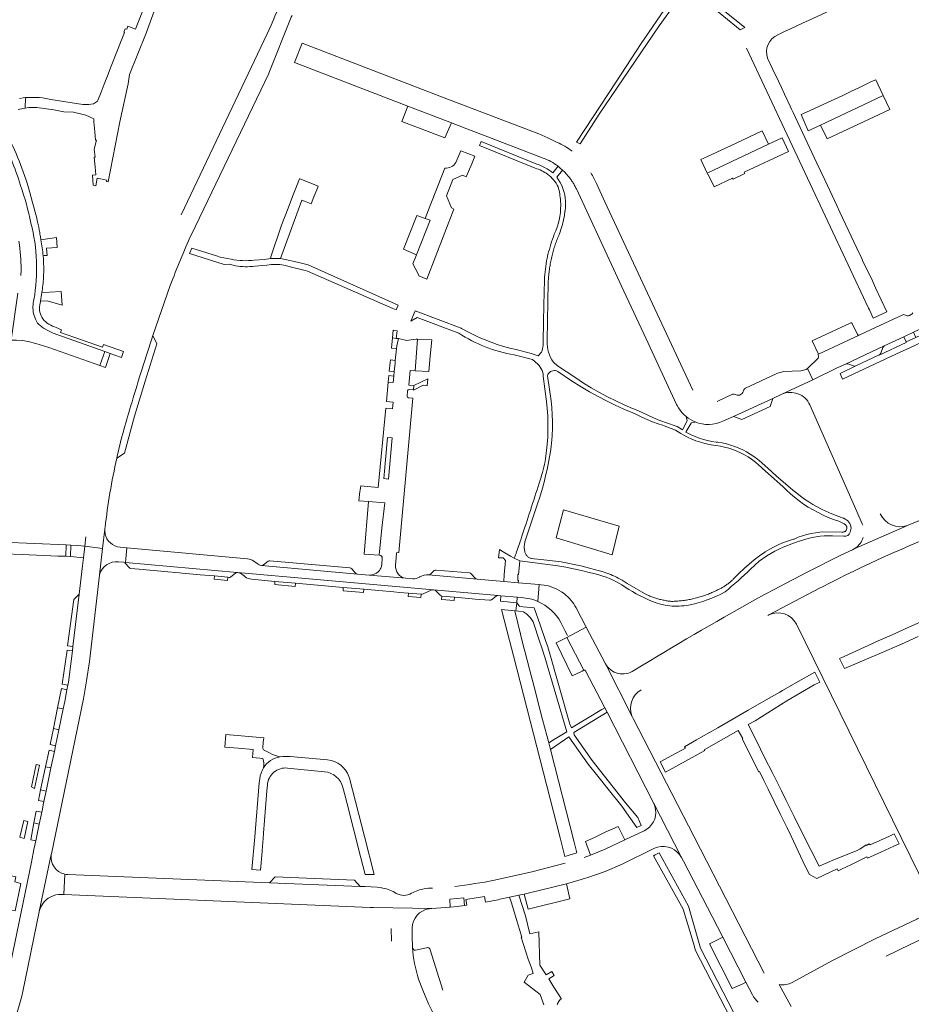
# Model space of a CAD drawing. Header units: metres. Extents: x 166325 to 190320, y 381923 to 404576.
# Tile 773 of 1056: x 175302 to 175604, y 396943 to 397277. Entities that reach past the tile are written whole.
import ezdxf

# ---------------------------------------------------------------- set-up
doc = ezdxf.new("R2010")
doc.units = ezdxf.units.M
for name, color, linetype, lineweight in [('B-WE-VH-VERHARDING_ASFALT-GV', 8, 'Continuous', 18), ('B-WE-VH-VERHARDING_BETONSTRAATSTEEN-GV', 8, 'Continuous', 18), ('B-WE-VH-VERHARDING_GESLOTEN-GV', 8, 'Continuous', 18), ('B-WE-VH-VERHARDING_STRAATBAKSTEEN-GV', 8, 'Continuous', 18)]:
    doc.layers.add(name, color=color, linetype=linetype, lineweight=lineweight)

msp = doc.modelspace()

# ---------------------------------------------------------------- linework, layer by layer
at = {"layer": 'B-WE-VH-VERHARDING_ASFALT-GV', "flags": 128}
for points in [[(175343.128, 397279.607), (175340.84, 397273.823), (175338.315, 397274.822), (175337.98, 397273.809), (175337.373, 397273.935), (175336.91, 397272.746), (175337.138, 397272.657), (175335.833, 397269.329), (175334.81, 397266.72), (175332.67, 397261.262), (175331.373, 397257.953), (175330.275, 397255.152), (175329.223, 397252.473), (175328.014, 397249.386), (175326.614, 397248.449), (175325.089, 397248.248), (175323.037, 397248.264), (175312.195, 397250.021), (175309.304, 397250.539), (175308.254, 397250.623), (175306.455, 397250.687), (175304.655, 397250.67), (175303.637, 397250.625), (175303.508, 397247.088), (175304.674, 397247.226), (175305.846, 397247.284), (175307.02, 397247.263), (175307.436, 397247.236), (175313.152, 397246.46), (175316.552, 397245.841), (175319.825, 397245.624), (175324.015, 397244.635), (175326.759, 397243.385), (175326.802, 397242.397), (175327.078, 397239.048), (175327.314, 397236.18), (175327.7, 397236.231), (175326.909, 397233.121), (175327.189, 397230.413), (175326.863, 397230.396), (175327.15, 397227.169), (175327.394, 397224.423), (175326.342, 397224.33), (175326.555, 397220.911), (175327.392, 397220.748), (175327.899, 397223.289), (175331.148, 397222.641), (175331.048, 397222.14), (175331.57, 397222.108), (175335.512, 397242.389), (175338.339, 397255.253), (175338.883, 397258.396), (175344.483, 397272.42), (175347.243, 397279.927)], [(175483.743, 397235.427), (175480.664, 397236.952), (175477.536, 397238.376), (175446.994, 397249.92), (175397.309, 397269.05), (175394.806, 397262.546), (175433.181, 397247.759), (175447.938, 397242.085), (175453.217, 397240.055), (175458.813, 397237.903), (175479.052, 397230.121)], [(175578.721, 397158.98), (175581.551, 397160.307), (175594.634, 397166.414), (175601.269, 397169.515), (175604.551, 397171.049), (175640.887, 397188.029), (175644.255, 397189.602), (175706.155, 397218.528), (175710.156, 397220.347), (175710.514, 397220.515), (175711.852, 397220.949), (175728.268, 397228.699), (175731.537, 397230.234), (175763.032, 397245.015), (175775.401, 397250.82)], [(175484.067, 397227.369), (175484.827, 397226.747), (175485.539, 397226.07), (175485.781, 397225.846)], [(175490.276, 397219.663), (175498.659, 397201.561), (175499.988, 397198.692), (175506.365, 397185.011), (175513.898, 397168.85), (175524.258, 397146.625), (175524.431, 397146.272), (175524.908, 397145.423), (175525.453, 397144.615), (175526.063, 397143.856), (175526.732, 397143.149), (175527.458, 397142.499)], [(175529.784, 397151.404), (175499.956, 397215.242), (175497.062, 397221.519)], [(175302.124, 397192.255), (175302.043, 397190.312)], [(175301.045, 397184.298), (175298.744, 397168.374), (175300.587, 397168.387), (175302.53, 397168.229), (175304.459, 397167.944), (175307.144, 397167.205), (175311.449, 397165.866), (175328.826, 397159.785), (175330.472, 397164.556), (175312.98, 397170.781), (175311.129, 397171.643), (175309.672, 397172.474), (175307.987, 397173.801)], [(175306.979, 397175.505), (175306.287, 397177.44)], [(175600.875, 397177.004), (175590.241, 397172.013), (175586.142, 397170.089), (175572.342, 397163.659), (175572.097, 397163.544), (175572.3, 397163.073)], [(175602.438, 397176.681), (175601.472, 397177.006)], [(175603.797, 397177.06), (175603.191, 397176.76)], [(175572.242, 397162.303), (175568.671, 397158.787), (175570.454, 397154.909), (175578.721, 397158.98)], [(175539.949, 397140.879), (175543.531, 397142.527), (175556.825, 397148.642), (175559.871, 397150.044), (175570.454, 397154.909), (175568.671, 397158.787), (175568.178, 397158.499)], [(175557.99, 397156.985), (175547.568, 397152.126)], [(175578.721, 397158.98), (175570.454, 397154.909), (175559.871, 397150.044)], [(175566.371, 397158.007), (175560.443, 397157.722)], [(175543.218, 397150.088), (175537.996, 397147.646)], [(175544.763, 397149.737), (175543.806, 397150.074)], [(175546.163, 397150.06), (175545.528, 397149.799)], [(175547.042, 397151.564), (175546.7, 397150.64)], [(175569.4, 397146.432), (175585.334, 397110.281), (175587.16, 397106.138), (175587.258, 397105.904), (175587.347, 397105.667)], [(175602.748, 397105.64), (175602.457, 397105.535), (175584.413, 397097.646), (175583.873, 397097.362), (175579.644, 397095.378), (175568.552, 397089.735), (175558.973, 397084.727), (175557.523, 397083.969), (175554.079, 397082.137), (175550.765, 397080.36)], [(175584.413, 397097.646), (175602.457, 397105.535)], [(175555.16, 397075.047), (175555.532, 397075.243), (175572.94, 397084.426), (175573.658, 397084.805)], [(175572.94, 397084.426), (175555.532, 397075.243)], [(175509.55, 397040.084), (175509.276, 397040.626), (175500.127, 397058.711), (175493.553, 397071.108), (175487.059, 397067.621), (175492.789, 397056.574)], [(175564.847, 397072.104), (175609.263, 396981.614)], [(175493.418, 397056.327), (175499.942, 397043.755), (175500.727, 397042.242), (175516.466, 397011.525), (175525.957, 396992.975), (175526.618, 396991.758), (175536.267, 396972.986), (175539.868, 396965.98), (175547.745, 396950.719), (175549.947, 396946.453)], [(175500.127, 397058.711), (175509.276, 397040.626), (175509.105, 397041.034)], [(175553.9, 396953.83), (175530.256, 396999.994), (175509.55, 397040.084)], [(175525.957, 396992.975), (175516.466, 397011.525)], [(175513.247, 397002.086), (175506.691, 396998.996), (175500.047, 396995.845), (175497.58, 396994.786), (175495.08, 396993.806), (175492.949, 396993.044)], [(175464.346, 396978.844), (175467.628, 396979.548), (175470.754, 396980.217), (175472.537, 396980.599), (175474.442, 396981.008), (175486.918, 396984.121), (175490.776, 396985.229), (175493.384, 396986.036), (175494.196, 396986.287), (175497.127, 396987.242), (175500.045, 396988.237), (175505.792, 396990.767), (175516.366, 396996.008), (175517.306, 396996.394), (175517.759, 396996.528)], [(175595.246, 396959.572), (175603.445, 396963.504), (175611.698, 396967.324), (175629.543, 396975.183), (175643.054, 396980.865), (175643.951, 396981.196), (175662.903, 396988.185), (175667.805, 396989.811), (175672.879, 396991.495), (175690.985, 396997.295)], [(175486.438, 396991.109), (175475.156, 396988.182), (175462.566, 396985.316)], [(175416.989, 396983.225), (175386.313, 396984.431), (175317.898, 396987.238), (175317.397, 396987.28), (175316.902, 396987.365), (175316.542, 396980.462), (175420.391, 396976.107), (175421.526, 396976.059), (175441.313, 396975.759), (175442.934, 396975.835), (175447.299, 396976.186), (175447.538, 396976.209), (175447.391, 396978.944), (175452.152, 396979.404), (175452.407, 396976.763), (175453.106, 396976.866), (175452.8, 396978.743), (175459.15, 396979.778), (175459.461, 396977.871)], [(175424.735, 396982.657), (175423.796, 396982.825), (175422.721, 396982.953), (175418.754, 396983.156), (175416.989, 396983.225)], [(175459.15, 396979.778), (175452.8, 396978.743), (175453.106, 396976.866)], [(175459.461, 396977.871), (175459.15, 396979.778)], [(175625.071, 396980.642), (175624.703, 396980.481), (175606.328, 396972.461), (175605.77, 396972.192), (175605.701, 396972.159), (175591.566, 396965.406), (175576.867, 396957.966), (175563.464, 396950.683)], [(175440.368, 396975.657), (175441.313, 396975.759), (175421.526, 396976.059)], [(175427.52, 396968.979), (175427.619, 396964.635)], [(175434.7, 396962.5), (175434.662, 396966.515), (175434.666, 396968.085), (175434.683, 396969.087)], [(175447.522, 396928.544), (175441.303, 396941.146), (175440.636, 396942.535), (175440.159, 396943.444), (175438.259, 396948.065), (175436.787, 396951.747)], [(175563.064, 396942.476), (175558.964, 396949.93)]]:
    msp.add_lwpolyline(points, dxfattribs=at)
at = {"layer": 'B-WE-VH-VERHARDING_ASFALT-GV'}
for points in [[(175488.841, 397232.513, 0.0506527), (175483.743, 397235.427)], [(175479.052, 397230.121, -0.0698694), (175484.067, 397227.369)], [(175485.781, 397225.846, -0.0165563), (175486.686, 397224.939)], [(175486.686, 397224.939, -0.0154949), (175487.533, 397223.978)], [(175487.533, 397223.978, -0.0156059), (175488.319, 397222.966)], [(175488.319, 397222.966, -0.0162294), (175489.04, 397221.906)], [(175497.062, 397221.519, 0.0433297), (175495.171, 397225.097)], [(175489.04, 397221.906, -0.0153972), (175489.693, 397220.804)], [(175489.693, 397220.804, -0.0150106), (175490.276, 397219.663)], [(175306.44, 397182.145, 0.104891), (175305.441, 397208.105)], [(175301.344, 397201.901, -0.0306868), (175302.124, 397192.255)], [(175306.287, 397177.44, -0.1077612), (175306.44, 397182.145)], [(175601.472, 397177.006, 0.1742082), (175600.875, 397177.004)], [(175603.191, 397176.76, -0.1712413), (175602.438, 397176.681)], [(175604.345, 397177.606, -0.1937837), (175603.797, 397177.06)], [(175307.987, 397173.801, -0.0973671), (175306.979, 397175.505)], [(175572.3, 397163.073, -0.283076), (175572.242, 397162.303)], [(175560.443, 397157.722, 0.0632363), (175557.99, 397156.985)], [(175568.178, 397158.499, -0.0586802), (175566.371, 397158.007)], [(175543.806, 397150.074, 0.1700527), (175543.218, 397150.088)], [(175545.528, 397149.799, -0.1593839), (175544.763, 397149.737)], [(175546.7, 397150.64, -0.2085955), (175546.163, 397150.06)], [(175547.568, 397152.126, 0.1893135), (175547.042, 397151.564)], [(175559.871, 397150.044, -0.4166284), (175569.4, 397146.432)], [(175527.458, 397142.499, 0.0761936), (175530.564, 397140.654)], [(175530.564, 397140.654, 0.2057557), (175539.949, 397140.879)], [(175652.431, 397124.533, 0.0175782), (175602.748, 397105.64)], [(175602.457, 397105.535, -0.3841295), (175593.291, 397109.482)], [(175573.658, 397084.805, -0.0278231), (175617.086, 397104.333)], [(175586.45, 397099.501, -0.1027665), (175584.413, 397097.646)], [(175587.439, 397101.479, -0.0825076), (175586.45, 397099.501)], [(175550.765, 397080.36, 0.0104428), (175509.787, 397056.408)], [(175555.532, 397075.243, -0.4106293), (175564.847, 397072.104)], [(175492.789, 397056.574, -0.4086281), (175493.418, 397056.327)], [(175509.787, 397056.408, -0.4390484), (175500.127, 397058.711)], [(175509.105, 397041.034, -0.3658208), (175512.191, 397049.869)], [(175517.154, 397009.338, -0.3277369), (175513.247, 397002.086)], [(175516.466, 397011.525, -0.0740789), (175517.154, 397009.338)], [(175517.759, 396996.528, -0.3445806), (175525.957, 396992.975)], [(175429.241, 396980.864, 0.0823632), (175424.735, 396982.657)], [(175441.576, 396982.671, 0.0442491), (175438.751, 396982.378)], [(175462.566, 396985.316, -0.0164015), (175449.147, 396983.218)], [(175434.45, 396980.926, -0.2752926), (175429.241, 396980.864)], [(175438.751, 396982.378, 0.087426), (175434.45, 396980.926)], [(175459.461, 396977.871, 0.0088195), (175464.346, 396978.844)], [(175434.683, 396969.087, -0.3682525), (175440.368, 396975.657)], [(175563.464, 396950.683, -0.1708643), (175558.964, 396949.93)], [(175549.947, 396946.453, 0.0796052), (175551.927, 396943.987)]]:
    msp.add_lwpolyline(points, format="xyb", dxfattribs=at)
at = {"layer": 'B-WE-VH-VERHARDING_BETONSTRAATSTEEN-GV', "flags": 128}
for points in [[(175594.276, 397251.286), (175591.733, 397256.593), (175590.323, 397256.021), (175586.003, 397253.948), (175583.539, 397252.766), (175580.417, 397251.251), (175574.178, 397248.407), (175569.532, 397246.268), (175568.236, 397245.671), (175566.419, 397244.835), (175568.849, 397239.314), (175573.052, 397241.293)], [(175596.494, 397246.576), (175594.276, 397251.286), (175573.052, 397241.293), (175575.244, 397236.621)], [(175445.719, 397236.934), (175447.938, 397242.085), (175433.181, 397247.759), (175431.17, 397242.529)], [(175555.37, 397234.83), (175553.304, 397239.322), (175544.456, 397235.188), (175534.449, 397230.513), (175532.486, 397229.596), (175534.645, 397225.028)], [(175562.188, 397232.338), (175560.011, 397236.964), (175555.37, 397234.83), (175534.645, 397225.028), (175534.875, 397224.542), (175534.997, 397224.598), (175535.002, 397224.586), (175536.96, 397220.395), (175543.234, 397223.354), (175543.399, 397223), (175547.387, 397224.867), (175547.181, 397225.324)], [(175402.331, 397219.335), (175402.803, 397220.574), (175402.03, 397220.93), (175396.525, 397223.083), (175396.41, 397223.128), (175395.403, 397220.516), (175394.088, 397217.102), (175392.565, 397213.147), (175390.352, 397207.404), (175386.744, 397196.617), (175386.575, 397196.111), (175389.969, 397196.082), (175397.252, 397215.868), (175398.102, 397215.52), (175400.359, 397214.595), (175401.335, 397216.942)], [(175439.017, 397209.642), (175436.205, 397210.663), (175431.717, 397199.197), (175436.08, 397197.363), (175440.682, 397209.038)], [(175605.36, 397169.307), (175604.551, 397171.049), (175601.269, 397169.515), (175602.08, 397167.782)], [(175440.774, 397163.015), (175441.324, 397168.48), (175436.463, 397168.68), (175435.633, 397158.017), (175440.251, 397157.815)], [(175555.913, 397145.917), (175556.825, 397148.642), (175543.531, 397142.527), (175546.342, 397141.526)], [(175424.351, 397104.626), (175425.32, 397113.246), (175419.885, 397113.722), (175418.337, 397095.802), (175423.472, 397095.49)], [(175386.445, 397093.623), (175386.124, 397093.602), (175385.801, 397093.441), (175384.205, 397092.269), (175383.92, 397092.077), (175383.594, 397092.031), (175416.126, 397089.065), (175415.714, 397089.174), (175415.441, 397089.388), (175414.144, 397090.902), (175413.862, 397091.121), (175413.532, 397091.213)], [(175454.637, 397089.228), (175454.352, 397089.45), (175454.04, 397089.542), (175442.763, 397090.373), (175442.581, 397090.446), (175442.381, 397090.461), (175442.068, 397090.326), (175440.942, 397089.177), (175440.618, 397088.948), (175440.217, 397088.864), (175456.664, 397087.422), (175456.27, 397087.516), (175455.987, 397087.756)], [(175372.129, 397088.001), (175367.602, 397088.453), (175367.506, 397087.336), (175372.022, 397086.953)], [(175395.042, 397086.02), (175388.108, 397086.632), (175388.077, 397085.53), (175394.971, 397084.935)], [(175418.221, 397083.974), (175411.296, 397084.594), (175411.198, 397083.449), (175418.099, 397082.847)], [(175437.698, 397082.248), (175433.398, 397082.628), (175433.302, 397081.521), (175437.617, 397081.131)], [(175449.003, 397081.256), (175444.731, 397081.622), (175444.617, 397080.517), (175448.918, 397080.139)], [(175470.271, 397081.252), (175464.725, 397081.746), (175464.543, 397079.907), (175470.057, 397079.388)], [(175487.059, 397067.621), (175483.492, 397065.749), (175488.867, 397054.548), (175492.21, 397056.215), (175492.789, 397056.574)], [(175506.691, 396998.996), (175505.828, 397000.813), (175504.499, 397003.551), (175500.09, 397001.576), (175496.865, 397000.073), (175495.184, 396999.289), (175493.365, 396998.441), (175495.08, 396993.806), (175497.58, 396994.786), (175500.047, 396995.845)], [(175415.074, 396985.321), (175401.564, 396985.91), (175388.189, 396986.449), (175386.313, 396984.431), (175416.989, 396983.225)], [(175486.918, 396984.121), (175474.442, 396981.008), (175472.537, 396980.599), (175473.944, 396975.538), (175488.029, 396978.966)], [(175447.391, 396978.944), (175447.538, 396976.209), (175449.834, 396976.427), (175452.407, 396976.763), (175452.152, 396979.404)], [(175539.868, 396965.98), (175535.396, 396963.776), (175543.086, 396948.614), (175546.675, 396950.236), (175547.745, 396950.719)]]:
    msp.add_lwpolyline(points, close=True, dxfattribs=at)
for points in [[(175301.145, 397246.553), (175302.28, 397246.853), (175303.432, 397247.076), (175303.508, 397247.088), (175303.637, 397250.625), (175302.809, 397250.518), (175301.502, 397250.284)], [(175310.756, 397199.551), (175314.299, 397199.778), (175314.084, 397203.151), (175308.794, 397202.448)], [(175309.575, 397197.02), (175309.915, 397197.043), (175310.913, 397197.106), (175310.756, 397199.551)], [(175308.675, 397181.64), (175310.882, 397181.669), (175315.97, 397180.291), (175315.679, 397184.92), (175311.687, 397184.669), (175309.159, 397184.543)], [(175308.4, 397180.349), (175308.526, 397180.938)], [(175308.526, 397180.938), (175308.654, 397181.54), (175308.675, 397181.64)], [(175307.987, 397173.801), (175309.672, 397172.474), (175311.129, 397171.643), (175312.98, 397170.781), (175330.472, 397164.556), (175332.332, 397163.894), (175336.097, 397162.554), (175336.763, 397164.598), (175329.984, 397166.959), (175329.636, 397165.985), (175315.485, 397170.962), (175315.833, 397171.937), (175314.024, 397172.639)], [(175583.116, 397174.206), (175570.156, 397168.156), (175572.342, 397163.659), (175586.142, 397170.089)], [(175585.526, 397170.349), (175583.791, 397173.988)], [(175344.117, 397154.546), (175348.111, 397167.127), (175346.76, 397169.918)], [(175594.634, 397166.414), (175581.551, 397160.307)], [(175584.958, 397159.734), (175592.891, 397163.428)], [(175593.43, 397163.99), (175594.123, 397165.856)], [(175582.262, 397160.338), (175584.179, 397159.671)], [(175334.514, 397128.419), (175337.09, 397130.082), (175340.56, 397142.667), (175344.117, 397154.546)], [(175378.804, 397094.289), (175337.961, 397097.998), (175337.507, 397093.042), (175375.352, 397089.63), (175375.456, 397089.621), (175441.89, 397083.788), (175463.79, 397081.838), (175464.725, 397081.746), (175470.271, 397081.252), (175471.663, 397081.127)], [(175337.507, 397093.042), (175336.895, 397093.097), (175337.212, 397092.999), (175337.411, 397092.822), (175338.708, 397091.308), (175338.959, 397091.086), (175339.258, 397090.997), (175343.422, 397090.623), (175344.454, 397090.528), (175349.459, 397090.089), (175350.485, 397089.989), (175355.745, 397089.525), (175356.705, 397089.429), (175361.709, 397088.977), (175362.747, 397088.886), (175367.602, 397088.453), (175372.129, 397088.001), (175372.521, 397087.903), (175372.88, 397087.97), (175373.148, 397088.182), (175374.724, 397089.411)], [(175375.352, 397089.63), (175337.507, 397093.042)], [(175382.057, 397092.667), (175380.932, 397093.483)], [(175441.89, 397083.788), (175375.456, 397089.621)], [(175434.864, 397087.448), (175432.473, 397087.666), (175420.093, 397088.744), (175416.126, 397089.065), (175383.594, 397092.031)], [(175376.899, 397089.052), (175377.689, 397088.456), (175378.068, 397088.18)], [(175380.164, 397087.331), (175388.108, 397086.632), (175395.042, 397086.02), (175411.296, 397084.594), (175418.221, 397083.974), (175428.46, 397083.077), (175430.372, 397082.895), (175433.398, 397082.628), (175437.698, 397082.248), (175438.025, 397082.27), (175438.381, 397082.37), (175441.109, 397083.588)], [(175437.287, 397088.171), (175437.072, 397088.044)], [(175456.664, 397087.422), (175440.217, 397088.864)], [(175477.18, 397079.832), (175477.688, 397085.524), (175470.583, 397086.168), (175465.654, 397086.612), (175456.664, 397087.422)], [(175442.58, 397083.501), (175444.165, 397081.904), (175444.437, 397081.715), (175444.731, 397081.622), (175449.003, 397081.256), (175454.918, 397080.728), (175455.961, 397080.638), (175460.867, 397080.204), (175461.212, 397080.229), (175461.51, 397080.392), (175463.048, 397081.6), (175463.383, 397081.795), (175463.79, 397081.838), (175441.89, 397083.788)], [(175478.409, 397085.459), (175477.688, 397085.524), (175477.18, 397079.832)], [(175487.059, 397067.621), (175493.553, 397071.108), (175490.177, 397077.642)], [(175484.985, 397072.711), (175486.408, 397069.939), (175487.267, 397068.268)], [(175384.031, 397030.208), (175384.191, 397032.139), (175384.312, 397033.596), (175371.506, 397034.715), (175371.175, 397030.406), (175375.658, 397030.038), (175380.696, 397029.624), (175380.471, 397026.905), (175383.012, 397026.695), (175384.059, 397026.608)], [(175386.23, 397028.495), (175384.483, 397029.41)], [(175405.983, 397026.111), (175393.283, 397027.221)], [(175392.428, 397023.357), (175404.946, 397022.106)], [(175382.968, 397019.716), (175382.787, 397018.337), (175381.275, 397000.018), (175380.328, 396989.007), (175383.285, 396988.753), (175383.771, 396995.066), (175383.797, 396995.398), (175384.122, 396999.487), (175384.266, 397001.299)], [(175411.18, 397016.739), (175411.898, 397013.918), (175412.274, 397012.44), (175412.581, 397011.233), (175417.138, 396993.325), (175418.686, 396987.245), (175421.787, 396987.266), (175418.525, 397000.094), (175413.339, 397019.903), (175413.159, 397020.5)], [(175384.266, 397001.299), (175385.285, 397014.13), (175385.401, 397015.568), (175385.565, 397017.617)], [(175483.817, 396943.196), (175483.857, 396943.3), (175483.9, 396943.404), (175483.944, 396943.507), (175483.991, 396943.609), (175484.04, 396943.71), (175484.091, 396943.81), (175484.144, 396943.908), (175484.199, 396944.006), (175484.257, 396944.102), (175484.316, 396944.197), (175484.377, 396944.291), (175484.441, 396944.384), (175484.506, 396944.475), (175484.573, 396944.564), (175484.643, 396944.653), (175484.714, 396944.739), (175485.096, 396945.149), (175485.083, 396945.173), (175484.363, 396946.469), (175482.685, 396949.116), (175480.952, 396951.851), (175482.79, 396953.016), (175481.928, 396954.4), (175480.051, 396953.195), (175477.877, 396956.579), (175477.552, 396967.852), (175474.513, 396967.099), (175472.989, 396973.303), (175470.754, 396980.217), (175467.628, 396979.548), (175468.248, 396977.698), (175469.89, 396972.351), (175471.821, 396966.061), (175471.617, 396965.998), (175473.924, 396958.609), (175475.04, 396955.575), (175475.633, 396953.643), (175473.897, 396953.092), (175472.549, 396950.743), (175478.036, 396946.562), (175479.273, 396943.077)], [(175439.539, 396962.438), (175435.793, 396961.593)], [(175445.044, 396948.034), (175440.76, 396961.743)], [(175436.787, 396951.747), (175438.259, 396948.065), (175440.159, 396943.444)]]:
    msp.add_lwpolyline(points, dxfattribs=at)
at = {"layer": 'B-WE-VH-VERHARDING_BETONSTRAATSTEEN-GV'}
for points in [[(175304.115, 397221.653, 0.046714), (175295.755, 397241.266)], [(175294.97, 397237.918, -0.0410031), (175301.918, 397220.845)], [(175301.918, 397220.845, -0.0333691), (175305.441, 397208.105)], [(175307.69, 397208.514, 0.0163731), (175304.115, 397221.653)], [(175308.396, 397204.895, 0.0095877), (175307.69, 397208.514)], [(175308.574, 397203.852, 0.0038855), (175308.396, 397204.895)], [(175308.794, 397202.448, 0.0029713), (175308.574, 397203.852)], [(175308.794, 397202.448, -0.0274648), (175309.575, 397197.02)], [(175309.683, 397189.609, 0.0369701), (175309.575, 397197.02)], [(175309.462, 397186.986, 0.0103167), (175309.683, 397189.609)], [(175309.159, 397184.543, 0.009422), (175309.462, 397186.986)], [(175308.675, 397181.64, 0.0116747), (175309.159, 397184.543)], [(175309.487, 397175.599, -0.1939514), (175308.4, 397180.349)], [(175314.024, 397172.639, -0.1441806), (175309.487, 397175.599)], [(175583.791, 397173.988, 0.4293443), (175583.116, 397174.206)], [(175586.142, 397170.089, -0.3955305), (175585.526, 397170.349)], [(175594.123, 397165.856, -0.1674106), (175594.634, 397166.414)], [(175592.891, 397163.428, 0.2116283), (175593.43, 397163.99)], [(175581.551, 397160.307, -0.1898195), (175582.262, 397160.338)], [(175584.179, 397159.671, 0.1860613), (175584.958, 397159.734)], [(175380.932, 397093.483, 0.1363031), (175378.804, 397094.289)], [(175374.724, 397089.411, -0.1668925), (175375.352, 397089.63)], [(175375.456, 397089.621, -0.1270178), (175376.899, 397089.052)], [(175383.594, 397092.031, -0.1614405), (175382.057, 397092.667)], [(175378.068, 397088.18, 0.1408286), (175380.164, 397087.331)], [(175437.072, 397088.044, -0.1495618), (175434.864, 397087.448)], [(175440.217, 397088.864, 0.1245482), (175437.287, 397088.171)], [(175441.109, 397083.588, -0.1615575), (175441.89, 397083.788)], [(175441.89, 397083.788, -0.1463716), (175442.58, 397083.501)], [(175485.291, 397083.052, 0.1256659), (175478.409, 397085.459)], [(175486.249, 397082.359, 0.0199598), (175485.291, 397083.052)], [(175471.663, 397081.127, -0.0883003), (175477.18, 397079.832)], [(175477.18, 397079.832, -0.1680261), (175484.985, 397072.711)], [(175490.177, 397077.642, 0.1051479), (175486.249, 397082.359)], [(175384.483, 397029.41, -0.305654), (175384.031, 397030.208)], [(175384.059, 397026.608, -0.1508251), (175384.196, 397023.379)], [(175389.912, 397027.183, 0.2025368), (175384.196, 397023.379)], [(175389.912, 397027.183, -0.0603702), (175386.23, 397028.495)], [(175393.283, 397027.221, 0.0658575), (175389.912, 397027.183)], [(175413.159, 397020.5, 0.2966367), (175405.983, 397026.111)], [(175384.196, 397023.379, 0.0884834), (175382.968, 397019.716)], [(175385.565, 397017.617, -0.4204613), (175392.428, 397023.357)], [(175404.946, 397022.106, -0.3152295), (175411.18, 397016.739)], [(175435.793, 396961.593, -0.4120632), (175434.7, 396962.5)], [(175434.7, 396962.5, 0.0503115), (175436.787, 396951.747)], [(175440.76, 396961.743, 0.416616), (175439.539, 396962.438)]]:
    msp.add_lwpolyline(points, format="xyb", dxfattribs=at)
at = {"layer": 'B-WE-VH-VERHARDING_GESLOTEN-GV', "flags": 128}
for points in [[(175504.732, 397105.334), (175485.959, 397110.88), (175483.467, 397101.404), (175502.409, 397095.582)], [(175577.781, 396992.363), (175572.537, 396990.034), (175569.846, 396995.412), (175566.96, 397001.179), (175564.067, 397006.961), (175561.384, 397012.322), (175559.757, 397015.573), (175556.817, 397021.449), (175554.056, 397026.967), (175551.277, 397032.52), (175548.468, 397038.133), (175550.92, 397039.36), (175561.561, 397046.167), (175570.922, 397051.534), (175572.797, 397052.463), (175571.146, 397055.832), (175564.666, 397052.189), (175560.196, 397049.63), (175559.285, 397049.108), (175553.822, 397045.976), (175548.483, 397042.915), (175543.075, 397039.815), (175538.19, 397037.015), (175532.616, 397033.819), (175531.034, 397032.912), (175526.894, 397030.565), (175527.223, 397030.119), (175522.652, 397027.645), (175518.68, 397025.443), (175520.492, 397021.913), (175521.766, 397022.623), (175533.77, 397029.241), (175533.627, 397029.52), (175545.155, 397036.096), (175546.723, 397033.326), (175546.515, 397033.207), (175552.157, 397022.117), (175552.343, 397022.207), (175553.837, 397019.115), (175555.264, 397016.16), (175559.369, 397007.787), (175561.699, 397003.087), (175563.1, 397000.262), (175567.868, 396990.076), (175569.325, 396987.22), (175571.832, 396985.957), (175578.629, 396989.136), (175579.002, 396988.451), (175580.373, 396989.134), (175583.253, 396990.569), (175588.778, 396993.302), (175588.999, 396992.819), (175593.453, 396994.844), (175597.856, 396996.846), (175599.638, 396997.688), (175598.01, 397000.996), (175596.407, 397000.205), (175589.813, 396997.327), (175589.549, 396997.703), (175588.627, 396997.119), (175588.572, 396997.205), (175588.507, 396997.308), (175586.343, 396995.799), (175586.286, 396995.888), (175585.397, 396995.376)]]:
    msp.add_lwpolyline(points, close=True, dxfattribs=at)
msp.add_lwpolyline([(175608.889, 397073.691), (175602.962, 397071.061), (175597.306, 397068.552), (175591.786, 397066.102), (175590.674, 397065.609), (175581, 397061.182), (175579.462, 397060.516), (175579.909, 397059.61), (175581.177, 397057.041), (175593.103, 397062.194), (175600.496, 397065.344), (175606.151, 397067.907)], dxfattribs=at)
at = {"layer": 'B-WE-VH-VERHARDING_STRAATBAKSTEEN-GV'}
for points in [[(175395.067, 397296.499, -0.0237283), (175385.515, 397272.235)], [(175555.083, 397263.962, -0.3979466), (175558.573, 397271.913)], [(175449.432, 397228.567, -0.2966341), (175445.693, 397226.744)], [(175476.358, 397226.685, -0.0932567), (175480.514, 397224.617)], [(175482.33, 397225.139, 0.0772171), (175476.919, 397228.083)], [(175480.514, 397224.617, -0.1123399), (175484.097, 397220.357)], [(175484.097, 397220.357, -0.0525446), (175484.928, 397215.579)], [(175484.979, 397214.163, -0.1110803), (175482.806, 397204.27)], [(175352.666, 397186.954, -0.0165293), (175359.816, 397204.252)], [(175482.806, 397204.27, 0.0314104), (175480.667, 397197.427)], [(175483.586, 397202.107, -0.0102477), (175484.292, 397203.893)], [(175482.4, 397198.455, -0.0103769), (175482.955, 397200.293)], [(175482.955, 397200.293, -0.0103699), (175483.586, 397202.107)], [(175481.522, 397194.717, -0.0106214), (175481.922, 397196.595)], [(175481.922, 397196.595, -0.0108642), (175482.4, 397198.455)], [(175381.141, 397195.494, -0.0787127), (175373.252, 397195.847)], [(175374.742, 397193.638, 0.0794504), (175381.287, 397193.476)], [(175385.434, 397193.836, -0.077487), (175391.164, 397193.812)], [(175480.37, 397196.149, 0.0330065), (175479.439, 397188.729)], [(175481.201, 397192.823, -0.011126), (175481.522, 397194.717)], [(175480.795, 397189.005, -0.0099047), (175480.958, 397190.918)], [(175480.958, 397190.918, -0.0100117), (175481.201, 397192.823)], [(175480.739, 397187.929, -0.0055611), (175480.795, 397189.005)], [(175339.691, 397147.459, -0.0081405), (175346.76, 397169.918)], [(175450.404, 397170.732, 0.100283), (175469.169, 397163.378)], [(175478.993, 397166.69, -0.1215894), (175478.411, 397164.29)], [(175433.091, 397151.193, -0.4137242), (175433.634, 397151.646)], [(175334.514, 397128.419, -0.0226473), (175339.691, 397147.459)], [(175433.382, 397148.857, -0.4137242), (175432.929, 397149.4)], [(175480.183, 397131.03, -0.0471511), (175478.796, 397123.545)], [(175330.548, 397104.854, -0.0259707), (175334.514, 397128.419)], [(175574.87, 397110.369, -0.0719281), (175563.674, 397117.564)], [(175583.394, 397104.665, 0.285756), (175580.915, 397107.999)], [(175581.03, 397106.104, -0.0457617), (175581.251, 397106)], [(175335.717, 397098.202, -0.3351006), (175330.536, 397102.818)], [(175580.559, 397103.318, -0.0625866), (175580.222, 397103.351)], [(175580.894, 397103.365, -0.0627086), (175580.559, 397103.318)], [(175580.876, 397101.921, 0.3708559), (175583.103, 397103.267)], [(175581.21, 397103.488, -0.0531375), (175580.894, 397103.365)], [(175581.487, 397103.682, -0.0574127), (175581.21, 397103.488)], [(175581.251, 397106, -0.0549324), (175581.522, 397105.797)], [(175581.711, 397103.936, -0.0627768), (175581.487, 397103.682)], [(175581.522, 397105.797, -0.0608484), (175581.738, 397105.536)], [(175581.87, 397104.235, -0.0568005), (175581.711, 397103.936)], [(175581.738, 397105.536, -0.0554892), (175581.887, 397105.232)], [(175581.955, 397104.563, -0.0572433), (175581.87, 397104.235)], [(175581.887, 397105.232, -0.0607632), (175581.961, 397104.901)], [(175581.961, 397104.901, -0.059153), (175581.955, 397104.563)], [(175472.699, 397099.319, -0.0288027), (175472.857, 397100.009)], [(175554.857, 397095.256, -0.0742471), (175566.255, 397100.312)], [(175566.255, 397100.312, -0.1014858), (175577.073, 397102.054)], [(175472.62, 397097.907, -0.0282486), (175472.62, 397098.615)], [(175472.62, 397098.615, -0.0297734), (175472.699, 397099.319)], [(175472.7, 397097.203, -0.0283656), (175472.62, 397097.907)], [(175472.859, 397096.513, -0.0274163), (175472.7, 397097.203)], [(175328.651, 397088.793, -0.367848), (175335.084, 397093.262)], [(175423.601, 397095.453, -0.4268116), (175424.508, 397094.42)], [(175473.443, 397095.41, -0.0394158), (175473.153, 397095.826)], [(175473.796, 397095.044, -0.0403458), (175473.443, 397095.41)], [(175474.201, 397094.738, -0.0382131), (175473.796, 397095.044)], [(175474.649, 397094.5, -0.0405832), (175474.201, 397094.738)], [(175474.909, 397094.4, -0.0226804), (175474.649, 397094.5)], [(175423.214, 397089.958, -0.2160462), (175420.093, 397088.744)], [(175424.194, 397091.612, -0.1207863), (175423.214, 397089.958)], [(175432.473, 397087.666, -0.3789657), (175428.95, 397092.091)], [(175504.464, 397087.761, 0.0441385), (175499.32, 397089.888)], [(175540.695, 397083.106, 0.0196705), (175549.305, 397090.768)], [(175497.054, 397089.05, -0.078431), (175505.637, 397085.447)], [(175542.149, 397086.208, -0.0160976), (175541.203, 397085.481)], [(175543.043, 397086.996, -0.01784), (175542.149, 397086.208)], [(175543.883, 397087.843, -0.0171875), (175543.043, 397086.996)], [(175505.637, 397085.447, 0.0427896), (175515.783, 397079.891)], [(175528.283, 397078.576, 0.0789644), (175540.695, 397083.106)], [(175537.36, 397083.338, -0.0123404), (175535.805, 397082.643)], [(175538.106, 397083.703, -0.0064662), (175537.36, 397083.338)], [(175539.178, 397084.226, -0.0157502), (175538.106, 397083.703)], [(175540.212, 397084.82, -0.0172659), (175539.178, 397084.226)], [(175541.203, 397085.481, -0.0169965), (175540.212, 397084.82)], [(175515.524, 397081.523, -0.0133802), (175514.197, 397082.089)], [(175516.88, 397081.032, -0.0138041), (175515.524, 397081.523)], [(175518.261, 397080.616, -0.0129496), (175516.88, 397081.032)], [(175519.664, 397080.278, -0.0142847), (175518.261, 397080.616)], [(175521.082, 397080.018, -0.014146), (175519.664, 397080.278)], [(175522.513, 397079.837, -0.0133293), (175521.082, 397080.018)], [(175524.256, 397079.909, -0.0117606), (175522.555, 397079.833)], [(175525.952, 397080.064, -0.0112169), (175524.256, 397079.909)], [(175527.639, 397080.3, -0.0118718), (175525.952, 397080.064)], [(175529.312, 397080.614, -0.0118729), (175527.639, 397080.3)], [(175530.969, 397081.006, -0.0121063), (175529.312, 397080.614)], [(175532.606, 397081.476, -0.0120972), (175530.969, 397081.006)], [(175534.219, 397082.022, -0.0124426), (175532.606, 397081.476)], [(175535.805, 397082.643, -0.0120998), (175534.219, 397082.022)], [(175521.939, 397078.342, 0.0709297), (175528.283, 397078.576)], [(175316.902, 396987.365, -0.40071), (175312.334, 396994.094)], [(175309.333, 396977.256, -0.2604047), (175315.751, 396980.495)], [(175308.237, 396974.695, -0.095357), (175309.333, 396977.256)], [(175298.379, 396935.173, 0.0635749), (175302.701, 396947.632)]]:
    msp.add_lwpolyline(points, format="xyb", dxfattribs=at)
at = {"layer": 'B-WE-VH-VERHARDING_STRAATBAKSTEEN-GV', "flags": 128}
for points in [[(175558.573, 397271.913), (175560.619, 397272.87), (175562.887, 397273.932), (175566.892, 397275.806), (175569.131, 397276.854), (175574.777, 397279.496), (175577.056, 397280.563), (175586.126, 397284.808), (175588.363, 397285.855), (175594.045, 397288.514), (175596.27, 397289.555), (175601.117, 397291.824), (175603.402, 397292.893), (175606.078, 397294.145)], [(175359.816, 397204.252), (175386.055, 397258.813), (175386.1, 397258.907), (175393.669, 397277.839), (175393.916, 397278.394)], [(175393.669, 397277.839), (175386.1, 397258.907)], [(175385.515, 397272.235), (175356.324, 397210.929)], [(175394.806, 397262.546), (175397.309, 397269.05)], [(175547.962, 397267.419), (175589.313, 397179.256), (175589.593, 397178.66), (175590.885, 397175.867), (175595.485, 397178.042), (175591.662, 397186.172), (175590.59, 397188.451), (175587.302, 397195.443), (175586.863, 397196.376), (175586.244, 397197.695), (175583.456, 397203.624), (175582.411, 397205.845)], [(175582.411, 397205.845), (175579.619, 397211.783), (175578.561, 397214.032), (175575.378, 397220.802), (175574.452, 397222.771), (175571.82, 397228.369), (175570.893, 397230.34), (175563.754, 397245.521), (175563.215, 397246.668), (175562.699, 397247.765), (175560.812, 397251.779), (175559.752, 397254.033), (175557.734, 397258.324), (175557.372, 397259.095), (175556.792, 397260.327), (175555.083, 397263.962)], [(175476.919, 397228.083), (175457.971, 397235.717), (175457.447, 397234.347), (175476.358, 397226.685)], [(175439.568, 397189.112), (175448.772, 397212.802), (175447.969, 397213.298), (175446.296, 397217.291), (175448.465, 397222.807), (175451.707, 397224.276), (175452.959, 397223.783), (175454.84, 397228.21), (175455.918, 397230.749), (175451.109, 397232.579), (175449.432, 397228.567)], [(175445.693, 397226.744), (175440.173, 397212.604), (175439.017, 397209.642), (175440.682, 397209.038), (175436.08, 397197.363), (175434.877, 397194.312), (175436.945, 397190.446), (175436.841, 397190.171), (175439.568, 397189.112)], [(175484.292, 397203.893), (175484.649, 397204.775), (175485.157, 397206.202), (175485.588, 397207.654), (175485.943, 397209.127), (175486.219, 397210.616), (175486.416, 397212.118), (175486.439, 397212.257), (175486.576, 397213.345), (175486.633, 397214.44), (175486.61, 397215.537), (175486.507, 397216.629), (175486.325, 397217.71), (175486.065, 397218.776), (175485.727, 397219.819), (175485.315, 397220.836), (175484.829, 397221.819), (175484.273, 397222.765), (175483.65, 397223.667), (175485.539, 397226.07), (175484.827, 397226.747), (175484.067, 397227.369), (175482.33, 397225.139)], [(175711.852, 397220.949), (175710.514, 397220.515), (175710.156, 397220.347), (175711.043, 397218.564), (175705.203, 397215.745), (175645.097, 397187.79), (175641.727, 397186.222), (175605.36, 397169.307), (175602.08, 397167.782), (175602.11, 397167.639), (175592.931, 397163.342), (175592.891, 397163.428), (175584.958, 397159.734), (175585, 397159.647), (175579.651, 397157.073), (175580.493, 397155.135)], [(175580.493, 397155.135), (175591.598, 397160.332), (175600.247, 397164.38), (175603.064, 397165.698), (175603.565, 397165.933), (175683.589, 397203.387), (175685.658, 397204.356), (175708.554, 397215.072), (175711.468, 397216.436), (175717.363, 397219.157)], [(175484.928, 397215.579), (175484.946, 397215.263), (175484.958, 397215.028), (175484.967, 397214.793), (175484.973, 397214.558), (175484.979, 397214.163)], [(175373.252, 397195.847), (175369.554, 397196.582), (175368.299, 397196.973), (175359.911, 397199.582), (175359.134, 397197.74), (175370.91, 397194.031), (175372.599, 397194.187), (175373.525, 397193.871), (175374.742, 397193.638)], [(175480.667, 397197.427), (175480.529, 397196.85), (175480.446, 397196.489), (175480.37, 397196.149)], [(175399.337, 397193.871), (175395.758, 397194.785), (175391.555, 397195.768), (175389.969, 397196.082), (175386.575, 397196.111), (175384.536, 397195.722), (175381.141, 397195.494)], [(175381.287, 397193.476), (175385.434, 397193.836)], [(175391.164, 397193.812), (175395.149, 397192.813), (175396.596, 397192.456), (175398.332, 397192.018), (175399.148, 397191.758), (175428.113, 397179.114), (175429.243, 397178.622), (175429.856, 397180.274), (175400.591, 397193.36), (175399.337, 397193.871)], [(175346.76, 397169.918), (175349.66, 397178.455), (175352.666, 397186.954)], [(175479.439, 397188.729), (175479.37, 397184.658), (175479.275, 397180.131), (175479.251, 397178.987), (175479.186, 397175.9), (175478.993, 397166.69)], [(175527.458, 397142.499), (175527.863, 397141.024), (175526.318, 397138.232), (175526.218, 397138.05), (175524.445, 397139.142), (175523.798, 397139.403), (175518.541, 397141.178), (175516.204, 397142.213), (175511.162, 397144.51), (175509.602, 397145.148), (175509.344, 397145.256), (175506.475, 397146.504), (175503.638, 397147.825), (175500.837, 397149.218), (175498.072, 397150.682), (175495.345, 397152.216), (175492.659, 397153.82), (175489.784, 397155.828), (175483.864, 397159.736), (175482.51, 397160.925), (175481.989, 397161.712), (175481.537, 397162.541), (175481.157, 397163.405), (175480.851, 397164.298), (175480.621, 397165.214), (175480.47, 397166.146), (175480.399, 397167.087), (175480.407, 397168.031), (175480.42, 397168.241), (175480.739, 397187.929)], [(175478.411, 397164.29), (175477.346, 397163.037), (175474.941, 397163.916), (175469.904, 397165.211), (175467.745, 397165.707), (175465.605, 397166.281), (175463.487, 397166.932), (175461.395, 397167.658), (175459.329, 397168.46), (175457.294, 397169.336), (175455.292, 397170.285), (175453.326, 397171.305), (175451.398, 397172.396), (175451.254, 397172.481), (175435.676, 397178.361), (175434.226, 397174.885), (175436.367, 397176.035), (175450.404, 397170.732)], [(175433.634, 397151.646), (175435.127, 397151.511), (175435.244, 397153.013), (175433.536, 397153.146), (175433.925, 397158.15), (175435.633, 397158.017), (175436.463, 397168.68), (175436.033, 397168.698), (175434.233, 397168.457), (175432.829, 397168.269), (175429.975, 397168.906), (175429.432, 397166.482), (175429.326, 397165.452), (175428.923, 397161.524), (175428.832, 397160.636), (175428.532, 397157.713), (175428.379, 397156.221), (175428.156, 397154.047), (175426.555, 397154.138), (175425.912, 397147.584), (175428.201, 397147.36), (175427.976, 397145.071), (175425.687, 397145.295), (175423.058, 397118.493), (175417.263, 397119.029), (175416.979, 397117.501), (175416.904, 397117.105), (175416.595, 397113.896), (175419.885, 397113.722), (175425.32, 397113.246), (175424.351, 397104.626), (175423.472, 397095.49), (175423.601, 397095.453)], [(175469.169, 397163.378), (175475.384, 397161.876), (175477.186, 397160.271), (175477.644, 397159.81), (175478.052, 397159.287), (175478.395, 397158.719), (175478.668, 397158.114), (175478.867, 397157.48), (175478.99, 397156.827), (175479.033, 397156.165), (175480.212, 397147.578), (175480.442, 397145.173), (175480.591, 397142.761), (175480.661, 397140.346), (175480.652, 397137.93), (175480.562, 397135.515), (175480.393, 397133.105), (175480.183, 397131.03)], [(175472.857, 397100.009), (175477.151, 397112.88), (175477.895, 397115.218), (175478.769, 397118.202), (175479.567, 397121.207), (175479.644, 397121.517), (175480.356, 397124.543), (175480.99, 397127.588), (175481.545, 397130.647), (175481.752, 397132.33), (175481.968, 397134.652), (175482.056, 397135.973), (175482.065, 397136.151), (175482.15, 397138.481), (175482.156, 397140.814), (175482.081, 397143.145), (175481.926, 397145.472), (175481.691, 397147.792), (175480.488, 397156.314), (175480.639, 397156.735), (175480.859, 397157.111), (175481.145, 397157.44), (175481.486, 397157.712), (175481.87, 397157.917), (175482.286, 397158.049), (175482.718, 397158.103), (175483.153, 397158.077), (175483.576, 397157.972), (175483.973, 397157.791), (175488.589, 397154.652), (175491.947, 397152.559), (175494.765, 397150.91), (175497.624, 397149.331), (175500.52, 397147.823), (175503.452, 397146.386), (175506.418, 397145.021), (175509.417, 397143.729), (175510.636, 397143.229), (175512.436, 397142.326), (175514.27, 397141.495), (175516.135, 397140.738), (175518.029, 397140.055), (175519.523, 397139.576), (175519.992, 397139.383)], [(175432.929, 397149.4), (175433.091, 397151.193)], [(175428.95, 397092.091), (175429.172, 397094.58), (175429.318, 397096.312), (175430.135, 397096.371), (175430.251, 397097.656), (175434.875, 397148.722), (175433.382, 397148.857)], [(175563.674, 397117.564), (175558.026, 397122.443), (175555.117, 397124.956), (175552.215, 397127.575), (175551.621, 397128.026), (175550.449, 397128.917), (175549.226, 397129.747), (175547.96, 397130.509), (175546.654, 397131.202), (175545.313, 397131.823), (175543.94, 397132.371), (175542.54, 397132.844), (175541.116, 397133.24), (175539.673, 397133.558), (175538.214, 397133.799), (175537.657, 397133.869), (175536.198, 397134.082), (175534.753, 397134.374), (175533.326, 397134.743), (175531.921, 397135.189), (175530.543, 397135.711), (175529.195, 397136.307), (175527.881, 397136.975), (175527.42, 397137.231), (175527.547, 397137.456), (175529.143, 397140.276), (175529.231, 397140.324), (175530.453, 397140.627), (175530.564, 397140.654)], [(175519.992, 397139.383), (175523.844, 397137.887), (175525.696, 397136.722), (175526.522, 397136.252), (175527.924, 397135.529), (175529.36, 397134.878), (175530.828, 397134.301), (175532.323, 397133.799), (175533.841, 397133.374), (175535.379, 397133.026), (175535.956, 397132.916), (175537.515, 397132.676), (175537.67, 397132.658), (175539.099, 397132.443), (175540.514, 397132.149), (175541.911, 397131.778), (175543.285, 397131.33), (175544.632, 397130.807), (175545.948, 397130.21), (175547.229, 397129.542), (175548.471, 397128.803), (175549.671, 397127.997), (175550.971, 397127.007), (175553.061, 397125.181), (175553.226, 397125.001), (175555.435, 397123.059), (175560.243, 397118.833), (175561.428, 397117.64), (175562.818, 397116.348), (175564.261, 397115.115), (175565.755, 397113.945), (175567.296, 397112.838), (175568.883, 397111.797), (175570.513, 397110.824), (175572.182, 397109.921), (175573.887, 397109.089), (175575.626, 397108.329), (175577.396, 397107.643), (175579.193, 397107.033), (175581.03, 397106.104)], [(175478.796, 397123.545), (175478.615, 397122.962), (175478.307, 397121.972), (175477.985, 397120.943), (175477.651, 397119.879), (175477.305, 397118.785), (175476.951, 397117.665), (175476.588, 397116.524), (175476.219, 397115.366), (175475.844, 397114.198), (175475.467, 397113.022), (175475.087, 397111.845), (175474.707, 397110.671), (175474.329, 397109.505), (175473.954, 397108.353), (175473.583, 397107.218), (175473.218, 397106.106), (175472.861, 397105.021), (175472.512, 397103.968), (175472.175, 397102.951), (175471.849, 397101.974), (175471.537, 397101.042), (175471.239, 397100.159), (175470.957, 397099.327), (175470.692, 397098.552), (175470.445, 397097.835), (175470.218, 397097.18), (175470.01, 397096.589), (175469.824, 397096.066), (175469.659, 397095.611), (175469.517, 397095.228), (175469.398, 397094.918), (175469.302, 397094.682), (175469.231, 397094.52), (175469.183, 397094.435), (175471.143, 397093.568), (175484.023, 397091.886), (175486.695, 397091.401), (175489.359, 397090.869), (175492.012, 397090.29), (175494.655, 397089.663), (175497.054, 397089.05)], [(175580.915, 397107.999), (175580.76, 397108.018), (175576.822, 397109.556), (175574.87, 397110.369)], [(175324.027, 397101.767), (175323.65, 397098.522), (175329.731, 397097.792), (175330.514, 397104.304), (175330.522, 397104.631), (175330.548, 397104.854)], [(175330.536, 397102.818), (175330.498, 397103.695), (175330.514, 397104.304), (175329.731, 397097.792), (175328.651, 397088.793)], [(175580.222, 397103.351), (175573.695, 397103.382), (175572.851, 397103.308), (175571.34, 397103.114), (175569.842, 397102.84), (175568.36, 397102.488), (175566.898, 397102.059), (175565.461, 397101.554), (175564.053, 397100.974), (175563.82, 397100.907), (175562.161, 397100.384), (175560.527, 397099.786), (175558.922, 397099.113), (175557.351, 397098.367), (175555.815, 397097.549), (175554.318, 397096.662), (175554.19, 397096.576), (175552.35, 397095.278), (175550.556, 397093.917), (175548.812, 397092.492), (175547.12, 397091.007), (175545.482, 397089.462), (175543.899, 397087.86), (175543.883, 397087.843)], [(175583.103, 397103.267), (175583.394, 397104.665)], [(175296.445, 397095.995), (175302.409, 397095.741), (175314.59, 397095.221), (175317.223, 397095.137), (175317.345, 397098.963), (175295.893, 397099.866)], [(175577.073, 397102.054), (175580.876, 397101.921)], [(175308.237, 396974.695), (175312.334, 396994.094), (175312.371, 396994.286), (175323.262, 397046.79), (175324.277, 397052.9), (175325.24, 397059.509), (175328.622, 397088.678), (175328.651, 397088.793), (175329.731, 397097.792), (175323.65, 397098.522), (175323.193, 397094.578), (175322.879, 397091.875), (175322.658, 397089.983), (175321.759, 397082.299), (175319.675, 397064.545), (175319.501, 397063.055), (175318.991, 397058.713), (175318.107, 397052.506), (175317.907, 397051.387), (175317.641, 397049.902), (175316.924, 397045.898), (175316.397, 397043.374), (175314.917, 397036.284), (175313.787, 397030.871), (175313.382, 397028.93), (175312.227, 397023.397), (175310.578, 397015.498), (175309.848, 397012.001), (175309.624, 397010.926), (175309.311, 397009.424), (175309.092, 397008.368), (175308.256, 397004.344), (175307.065, 396998.615), (175306.466, 396995.735), (175305.568, 396991.399), (175297.097, 396950.377)], [(175335.084, 397093.262), (175336.895, 397093.097), (175337.507, 397093.042), (175337.961, 397097.998)], [(175337.961, 397097.998), (175335.717, 397098.202)], [(175473.153, 397095.826), (175472.931, 397096.283), (175472.859, 397096.513)], [(175424.508, 397094.42), (175424.353, 397092.423), (175424.194, 397091.612)], [(175499.32, 397089.888), (175491.792, 397091.876), (175485.115, 397093.233), (175480.252, 397093.789), (175474.909, 397094.4)], [(175549.305, 397090.768), (175552.231, 397093.509), (175554.857, 397095.256)], [(175420.093, 397088.744), (175432.473, 397087.666)], [(175514.197, 397082.089), (175507.549, 397085.924), (175507.205, 397086.153), (175505.855, 397086.992), (175504.464, 397087.761)], [(175515.783, 397079.891), (175517.277, 397079.341), (175518.806, 397078.898), (175520.363, 397078.565), (175521.939, 397078.342)], [(175522.555, 397079.833), (175522.513, 397079.837)], [(175312.334, 396994.094), (175308.237, 396974.695)], [(175315.751, 396980.495), (175316.542, 396980.462), (175316.902, 396987.365)], [(175302.701, 396947.632), (175308.218, 396974.606), (175308.237, 396974.695)]]:
    msp.add_lwpolyline(points, dxfattribs=at)
for points in [[(175527.878, 397288.197), (175534.723, 397282.631), (175545.75, 397273.571), (175547.431, 397274.362), (175538.186, 397281.744), (175528.677, 397289.462), (175527.031, 397290.798), (175526.76, 397289.809), (175521.827, 397282.845), (175521.411, 397282.243), (175512.241, 397268.962), (175503.73, 397255.952), (175495.784, 397243.804), (175490.331, 397235.467), (175491.609, 397234.976), (175497.982, 397244.95), (175518.291, 397274.929)], [(175429.585, 397171.538), (175428.451, 397171.695), (175428.158, 397171.727), (175427.922, 397169.135), (175429.221, 397168.99)], [(175429.975, 397168.906), (175429.221, 397168.99), (175427.922, 397169.135), (175427.602, 397165.629), (175429.326, 397165.452), (175429.432, 397166.482)], [(175332.332, 397163.894), (175330.472, 397164.556), (175328.826, 397159.785), (175330.688, 397159.122)], [(175428.532, 397157.713), (175428.832, 397160.636), (175428.923, 397161.524), (175427.242, 397161.677), (175427.161, 397160.789), (175426.894, 397157.863)], [(175428.379, 397156.221), (175426.758, 397156.369), (175426.555, 397154.138), (175428.156, 397154.047)], [(175439.998, 397155.303), (175435.244, 397153.013), (175435.127, 397151.511), (175435.121, 397151.433), (175438.312, 397153.102), (175439.763, 397152.96)], [(175426.638, 397121.313), (175425.044, 397121.453), (175426.266, 397135.4), (175427.86, 397135.26)], [(175318.903, 397098.897), (175317.345, 397098.963), (175317.223, 397095.137), (175318.814, 397095.086)], [(175318.903, 397098.897), (175318.814, 397095.086), (175323.193, 397094.578), (175323.65, 397098.522), (175321.283, 397098.797)], [(175471.143, 397093.568), (175469.183, 397094.435), (175467.983, 397095.153), (175465.445, 397096.673), (175464.233, 397097.4), (175463.942, 397094.624), (175464.976, 397094.605), (175465.466, 397094.596), (175466.232, 397093.659), (175465.808, 397088.809), (175465.654, 397086.612), (175470.583, 397086.168), (175470.693, 397086.925), (175470.421, 397086.924), (175470.468, 397088.899), (175470.634, 397088.913), (175470.844, 397091.053)], [(175321.759, 397082.299), (175319.978, 397080.483), (175317.877, 397064.778), (175319.675, 397064.545)], [(175475.219, 397073.618), (175475.69, 397072.865), (175477.945, 397066.017), (175478.458, 397064.451), (175479.569, 397060.953), (175487.022, 397035.647), (175482.496, 397032.907), (175480.902, 397031.942), (175481.488, 397029.65), (175487.715, 397033.928), (175494.256, 397024.706), (175497.511, 397020.627), (175501.024, 397016.224), (175505.654, 397010.421), (175508.595, 397006.2), (175510.727, 397003.14), (175512.295, 397003.885), (175511.065, 397006.574), (175506.962, 397011.501), (175495.624, 397025.865), (175489.581, 397034.554), (175489.456, 397035.445), (175500.727, 397042.242), (175499.942, 397043.755), (175498.917, 397043.191), (175488.614, 397037.005), (175488.088, 397038.185), (175480.57, 397064.379), (175479.86, 397066.566), (175477.988, 397071.848), (175475.957, 397077.63), (175471.054, 397078.133), (175470.857, 397078.381), (175470.057, 397079.388), (175469.77, 397076.589), (175470.704, 397076.499), (175472.39, 397076.336), (175472.72, 397076.117), (175473.427, 397075.58), (175474.082, 397074.98), (175474.681, 397074.325)], [(175490.46, 396994.577), (175489.533, 396998.194), (175481.488, 397029.65), (175480.902, 397031.942), (175478.846, 397039.809), (175477.922, 397043.344), (175475.965, 397050.834), (175474.402, 397056.813), (175472.804, 397062.928), (175472.327, 397064.566), (175469.474, 397076.618), (175464.889, 397077.06), (175467.642, 397066.575), (175468.988, 397061.328), (175484.805, 396999.684), (175486.423, 396993.38)], [(175318.991, 397058.713), (175319.501, 397063.055), (175317.661, 397063.293), (175315.995, 397051.791), (175317.907, 397051.387), (175318.107, 397052.506)], [(175316.924, 397045.898), (175317.641, 397049.902), (175315.781, 397050.317), (175314.476, 397043.802), (175316.397, 397043.374)], [(175316.397, 397043.374), (175314.476, 397043.802), (175313.053, 397036.699), (175314.917, 397036.284)], [(175314.917, 397036.284), (175313.053, 397036.699), (175311.977, 397031.328), (175313.787, 397030.871)], [(175313.382, 397028.93), (175311.589, 397029.392), (175310.403, 397023.803), (175312.227, 397023.397)], [(175308.288, 397024.274), (175307.246, 397024.492), (175305.623, 397016.942), (175306.653, 397016.372)], [(175312.227, 397023.397), (175310.403, 397023.803), (175308.727, 397015.91), (175310.578, 397015.498)], [(175310.578, 397015.498), (175308.727, 397015.91), (175307.977, 397012.376), (175309.848, 397012.001)], [(175309.092, 397008.368), (175307.246, 397008.782), (175306.464, 397004.743), (175308.256, 397004.344)], [(175304.344, 397005.215), (175302.984, 397005.582), (175301.621, 396999.892), (175303.154, 396999.486), (175303.258, 396999.97)], [(175308.256, 397004.344), (175306.464, 397004.743), (175305.352, 396998.997), (175307.065, 396998.615)], [(175530.7, 396961.461), (175532.363, 396958.239), (175543.964, 396935.763), (175545.532, 396936.649), (175543.605, 396940.382), (175532.314, 396962.257), (175531.405, 396965.469), (175528.292, 396976.47), (175518.297, 396994.596), (175516.983, 396993.876), (175516.39, 396993.585), (175526.424, 396975.509), (175529.836, 396964.3)], [(175302.046, 396984.253), (175299.995, 396984.751), (175300.366, 396986.481), (175298.784, 396986.841), (175298.211, 396983.566), (175298.105, 396981.101), (175298.619, 396975.206), (175300.095, 396974.896)]]:
    msp.add_lwpolyline(points, close=True, dxfattribs=at)

doc.saveas('drawing.dxf')
